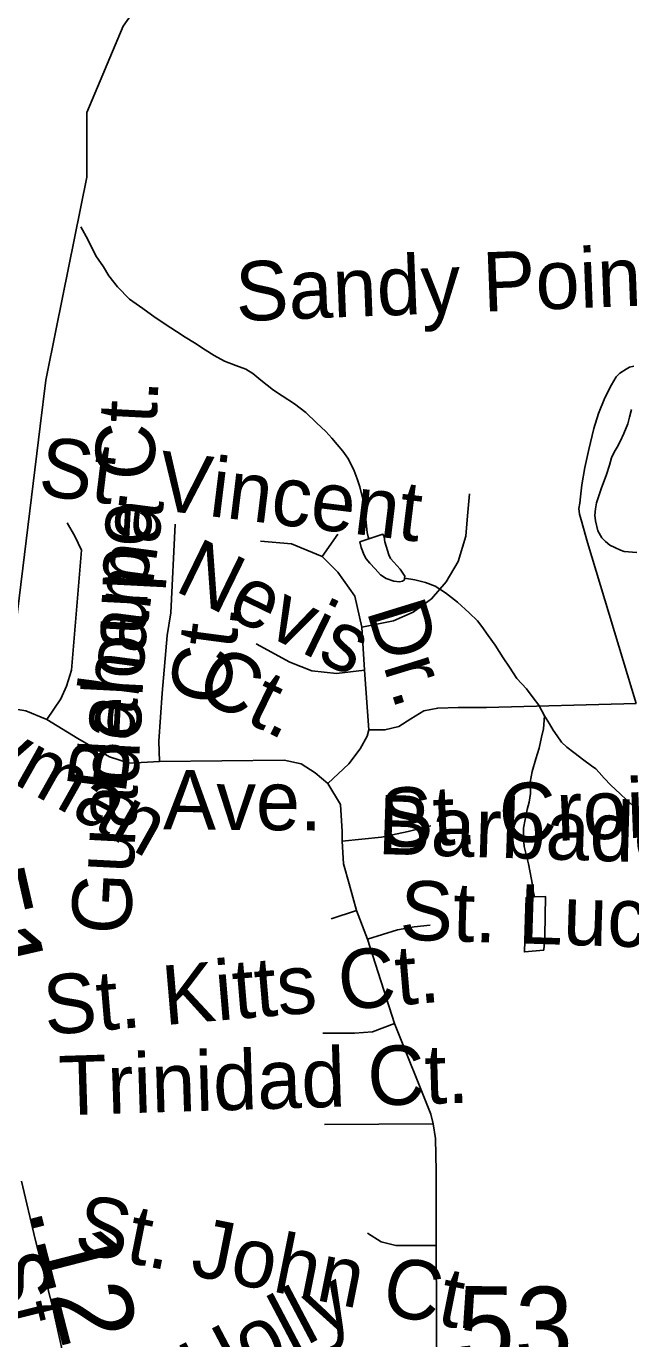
# Model space of a CAD drawing. Extents: x 2001466 to 31450019, y -30647475 to 847247.
# Drawn here: x 2049095 to 2051030, y 693435 to 697636 of the extents above; entities that cross this region are included whole.
import ezdxf

# ---------------------------------------------------------------- set-up
doc = ezdxf.new("R2010")
doc.units = 0
for name, color, linetype in [('Exist Hydrographic Misc Water Feature', 7, 'Continuous'), ('Exist Road Non-System Type 51', 7, 'Continuous'), ('Exist Road Non-System Type 51 Label', 7, 'Continuous'), ('Exist Road Primary NC Attributed', 7, 'Continuous'), ('Exist Road Primary NC Label', 7, 'Continuous'), ('Exist Road Primary NC Service Mileage Hundredths English Label', 7, 'Continuous'), ('Exist Road Secondary Mileage Hundredths English Label', 7, 'Continuous'), ('Exist Road Secondary Type 51 Label', 7, 'Continuous')]:
    doc.layers.add(name, color=color, linetype=linetype)

msp = doc.modelspace()

# ---------------------------------------------------------------- linework, layer by layer
at = {"layer": 'Exist Hydrographic Misc Water Feature'}
for points in [[(2049190.7, 696667.5), (2049289.3, 697153.1), (2049289.3, 697359.8), (2049405.4, 697636.3), (2049546.2, 697836.9), (2049688.3, 697952.1), (2049750.8, 697987.2)], [(2050190.9, 695995.7), (2050189.1, 696001.7), (2050186.6, 696015.4), (2050180.4, 696067.4), (2050172.4, 696121.8), (2050162.6, 696161.5), (2050154.6, 696187.4), (2050144.4, 696213.3), (2050134.5, 696233.4), (2050124.3, 696253.2), (2050108.5, 696275.5), (2050090.4, 696297.3), (2050072.6, 696317.5), (2050054.1, 696339.3), (2050024.2, 696367), (2049990.2, 696399.3), (2049953.9, 696427.1), (2049914.1, 696453), (2049886, 696471.1), (2049845.8, 696502.7), (2049820.2, 696524.9), (2049797.8, 696538.8), (2049765.8, 696550.5), (2049729.9, 696564.5), (2049695.9, 696582.6), (2049667.8, 696600.3), (2049633.8, 696622.5), (2049603.6, 696640.5), (2049576, 696658.5), (2049557.5, 696670.2), (2049507.5, 696704.1), (2049467.5, 696732.1), (2049425.7, 696762), (2049387.3, 696801.8), (2049359.2, 696837.7), (2049341.6, 696866), (2049317.2, 696901.7), (2049291.5, 696953.9), (2049269.2, 696993.8)], [(2049139.2, 696355.9), (2049157.2, 696502.9), (2049190.7, 696667.5)], [(2051032.2, 696409.2), (2051026.1, 696385), (2051020.3, 696363.1), (2051008, 696333), (2050996.1, 696307.2), (2050986.3, 696288.8), (2050976.5, 696272.9), (2050968.3, 696255), (2050962.1, 696231.2), (2050952.1, 696201.1), (2050934.6, 696155.1), (2050920.5, 696111), (2050916.8, 696090.9), (2050914.7, 696070.9), (2050916.8, 696052.7), (2050924.6, 696021.2), (2050936.7, 695999), (2050948.8, 695987.1), (2050962.9, 695975.2), (2050978.9, 695967.1), (2050996.8, 695959.1), (2051008.9, 695955.2), (2051049, 695951.2)], [(2047521.1, 693714.6), (2047887.1, 694225.5), (2048353.2, 694642.6), (2048943.2, 695050.5), (2048993.2, 695167.6), (2049139.2, 696355.9)], [(2050190.9, 695995.7), (2050163, 695985.7), (2050166.7, 695967.7), (2050176.8, 695943.5), (2050182.9, 695931.6), (2050195, 695917.6), (2050211.2, 695899.8), (2050229, 695879.6), (2050247.1, 695867.9), (2050271.3, 695859.8), (2050289.1, 695857.9), (2050299.2, 695859.6), (2050305.1, 695864), (2050305.1, 695869.7)], [(2050305.1, 695869.7), (2050307, 695875.9), (2050302.9, 695881.8), (2050291.2, 695897.8), (2050261, 695931.9), (2050255.1, 695943.8), (2050251, 695957.8), (2050243, 695985.8), (2050240.9, 696001.5), (2050236.6, 696009.8), (2050190.9, 695995.7)], [(2050753.6, 695428.9), (2050735.9, 695462.8), (2050717.7, 695486.7), (2050695.7, 695514.8), (2050665.6, 695548.5), (2050641.4, 695584.6), (2050621.3, 695614.4), (2050595.3, 695654.5), (2050573.3, 695686.2), (2050553.4, 695714.4), (2050539.5, 695732.3), (2050513, 695758.2), (2050475.1, 695792.4), (2050437, 695822.1), (2050403.3, 695843.8), (2050373, 695855.7), (2050339, 695863.7), (2050305.1, 695869.7)], [(2050721.2, 694848.9), (2050718.9, 694860.7), (2050716.7, 694880.9), (2050712.6, 694904.6), (2050706.6, 694932.7), (2050702.7, 694954.8), (2050697, 694976.7), (2050688.6, 695010.9), (2050686.5, 695036.7), (2050686.3, 695068.8), (2050692.3, 695096.7), (2050698.4, 695128.6), (2050704.1, 695152.9), (2050708.5, 695180.6), (2050708, 695216.8), (2050714.2, 695250.7), (2050725.9, 695290.8), (2050736.3, 695324.8), (2050743.9, 695360.6), (2050750.1, 695386.9), (2050753.6, 695428.9)], [(2051032.4, 695145.3), (2051016.4, 695159.5), (2050995.9, 695179.2), (2050966.2, 695207.3), (2050944.3, 695229.2), (2050928.3, 695247.1), (2050917.8, 695259.2), (2050904.3, 695269), (2050880.1, 695286.9), (2050847.9, 695311.2), (2050825.7, 695328.7), (2050808.1, 695344.8), (2050794, 695364.8), (2050781.7, 695382.9), (2050769.8, 695402.9), (2050753.6, 695428.9)], [(2050721.2, 694848.9), (2050756.6, 694850.8), (2050754.8, 694725), (2050751.1, 694678.9), (2050689.2, 694672.9), (2050694.9, 694846.8), (2050721.2, 694848.9)]]:
    msp.add_lwpolyline(points, dxfattribs=at)
at = {"layer": 'Exist Road Non-System Type 51'}
for p, q in [((2050477.6, 695455.7), (2050567.7, 695455.7)), ((2050567.7, 695455.7), (2051047.3, 695468.2))]:
    msp.add_line(p, q, dxfattribs=at)
for points in [[(2051039.4, 696548.4), (2051025.3, 696544.7), (2051015.2, 696538.9), (2050994.9, 696525.3), (2050982.7, 696513.5), (2050968.2, 696487.8), (2050947.3, 696446.3), (2050926.3, 696396.7), (2050911.3, 696349), (2050895.9, 696281.3), (2050882.8, 696223.6), (2050873.6, 696167.8), (2050868.8, 696129.9), (2050866.4, 696109.9), (2050864.1, 696092), (2050865.7, 696073.9), (2050871.3, 696055.8), (2050878.8, 696029.7), (2050891.8, 695983.4), (2051047.3, 695468.2)], [(2050168.8, 695712.9), (2050270.2, 695733.2), (2050333.3, 695760.2), (2050391.9, 695803.1), (2050439.3, 695857.2), (2050477.6, 695922.6), (2050502.4, 696003.8), (2050506.9, 696069.3), (2050513.6, 696139.2)], [(2049160.7, 695417.4), (2049205.8, 695482.8), (2049223.9, 695523.4), (2049239.6, 695575.3), (2049271.2, 695958.7), (2049250.9, 696003.8), (2049226.1, 696046.7)], [(2049571, 696042.2), (2049557.5, 695758), (2049546.2, 695685.8), (2049530.4, 695500.8), (2049519.1, 695347.5), (2049521.4, 695282.1)], [(2050042.5, 695938.4), (2049943.4, 695979), (2049844.2, 695988.1)], [(2050042.5, 695938.4), (2050092.1, 696010.6)], [(2050168.8, 695712.9), (2050146.2, 695812.1), (2050092.1, 695888.8), (2050042.5, 695938.4)], [(2050177.8, 695575.3), (2050168.8, 695712.9)], [(2050177.8, 695575.3), (2050087.6, 695564), (2050008.7, 695573), (2049938.9, 695600.1), (2049830.7, 695658.7)], [(2050190.9, 695383.6), (2050177.8, 695575.3)], [(2049160.7, 695417.4), (2049093.1, 695444.5), (2049043.5, 695453.5), (2048984.9, 695453.5), (2048737.8, 695425.1)], [(2050190.9, 695383.6), (2050242.7, 695383.6), (2050287.8, 695394.8), (2050326.1, 695419.6), (2050367.1, 695444.5), (2050412.2, 695453.5), (2050477.6, 695455.7)], [(2049521.4, 695282.1), (2049424.5, 695277.5), (2049361.4, 695297.8), (2049259.9, 695356.5), (2049160.7, 695417.4)], [(2050060.1, 695212.1), (2050127.7, 695275.3), (2050163.8, 695322.7), (2050186.4, 695363.3), (2050190.9, 695383.6)], [(2049521.4, 695282.1), (2049920.4, 695286.6), (2049974.5, 695275.3), (2050019.6, 695246), (2050060.1, 695212.1)], [(2050060.1, 695212.1), (2050101.1, 695144.5), (2050105.7, 695058.8), (2050105.7, 695027.2)], [(2050105.7, 695027.2), (2050231.9, 695040.7), (2050317.5, 695058.8), (2050389.7, 695076.8)], [(2050105.7, 695027.2), (2050110.6, 694955.4), (2050128.3, 694890.6), (2050151.8, 694806.1)], [(2050151.8, 694806.1), (2050071.3, 694778.5)], [(2050151.8, 694806.1), (2050187.2, 694713.7)], [(2050187.2, 694713.7), (2050283.4, 694743.2), (2050336.5, 694753), (2050387.5, 694758.9)], [(2050187.2, 694713.7), (2050273.6, 694444.4)], [(2050273.6, 694444.4), (2050202.9, 694417.3), (2050145.9, 694413.4), (2050043.8, 694413.4)], [(2050273.6, 694444.4), (2050389.5, 694153.9), (2050397.4, 694122.5)], [(2050397.4, 694122.5), (2050049.7, 694120.5)], [(2050397.4, 694122.5), (2050405.2, 694075.7), (2050407.2, 693971.5), (2050407.2, 693733.7)], [(2050407.2, 693733.7), (2050277.5, 693733.7), (2050230.4, 693745.5), (2050187.2, 693773)], [(2050407.2, 693733.7), (2050409.1, 693285.9)]]:
    msp.add_lwpolyline(points, dxfattribs=at)
at = {"layer": 'Exist Road Primary NC Attributed'}
msp.add_lwpolyline([(2049231.7, 693300.7), (2049181, 693529.9), (2049123.5, 693753.8), (2049079.7, 693939.7)], dxfattribs=at)

# ---------------------------------------------------------------- texts
at = {"layer": 'Exist Road Non-System Type 51 Label'}
for s, rotation, p in [('Sandy Pointe Way', 2.2108, (2049768, 696691.7)), ('Guadeloupe Ct.', 87.068, (2049427.6, 694725.5)), ('St. Vincent', 353.0206, (2049129.2, 696135.6)), ('Bahama', 82.4856, (2049411.9, 695174.9)), ('Nevis', 334.029, (2049565, 695831.2)), ('Dr.', 287.0824, (2050183, 695765.9)), ('Ct.', 82.4856, (2049740, 695457.1)), ('Ct.', 334.029, (2049627, 695491.8)), ('Cayman', 330.6112, (2048654.8, 695436.7)), ('Ave.', 359.5329, (2049532.8, 695065.6)), ('St. Croix Dr.', 2.2108, (2050230.2, 695006.7)), ('Barbadous Ct.', 358.2081, (2050218.3, 694986.6)), ('St. Lucia Ct.', 358.2081, (2050288.7, 694712.4)), ('St. Kitts Ct.', 4.8325, (2049157.8, 694406.5)), ('Trinidad Ct.', 1.7769, (2049201.5, 694149.8)), ('St. John Ct.', 348.6854, (2049241.8, 693714.3))]:
    msp.add_text(s, height=190, rotation=rotation, dxfattribs=at).set_placement(p)
at = {"layer": 'Exist Road Primary NC Label'}
msp.add_text(' St.', height=190, rotation=284.0049, dxfattribs=at).set_placement((2048941.7, 693758.3))
at = {"layer": 'Exist Road Primary NC Service Mileage Hundredths English Label'}
for s, rotation, p in [('.51', 282.82, (2048817.9, 695004.9)), ('.12', 284.4076, (2049099.3, 693847.9))]:
    msp.add_text(s, height=250, rotation=rotation, dxfattribs=at).set_placement(p)
at = {"layer": 'Exist Road Secondary Mileage Hundredths English Label'}
msp.add_text('.53', height=250, rotation=359.5078, dxfattribs=at).set_placement((2050378.9, 693354.6))
at = {"layer": 'Exist Road Secondary Type 51 Label'}
for s, rotation, p in [('Springs', 34.0357, (2050874.7, 693103.8)), ('Holly', 27.7787, (2049654.9, 693235))]:
    msp.add_text(s, height=190, rotation=rotation, dxfattribs=at).set_placement(p)

doc.saveas('drawing.dxf')
